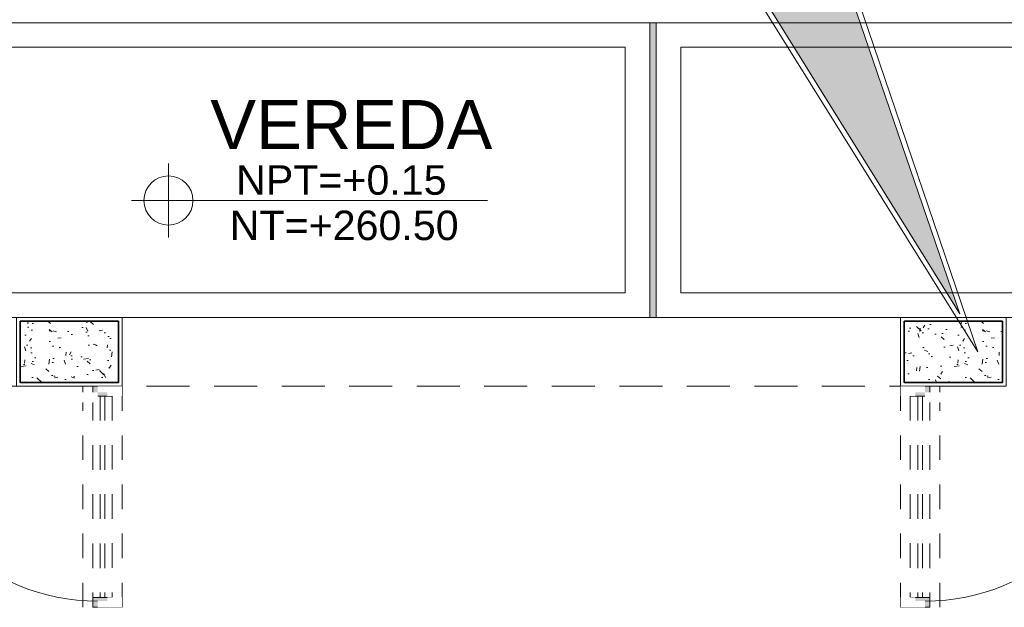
# Model space of a CAD drawing. Header units: millimetres. Extents: x -8931983 to 9630244, y 4 to 18563053.
# Tile 282 of 329: x 349149.1 to 349153.11, y 9282026.64 to 9282029.04. Entities that reach past the tile are written whole.
import ezdxf

# ---------------------------------------------------------------- set-up
doc = ezdxf.new("R2010")
doc.units = ezdxf.units.MM
doc.set_wipeout_variables(frame=1)
for name, pattern in [('01 nivel$0$HIDDEN2', [0.1875, 0.125, -0.0625]), ('DASHED2', [0.375, 0.25, -0.125]), ('HIDDEN', [9.524999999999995, 6.349999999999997, -3.174999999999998])]:
    doc.linetypes.add(name, pattern=pattern)
for name, color, linetype, lineweight in [('.', 7, 'Continuous', 0), ('0_PROYECCIONES 1', 1, 'DASHED2', 0), ('0_VANOS', 30, 'Continuous', 9), ('COLUMNAS', 3, 'Continuous', 35), ('G-ANNO-DIMS', 7, 'Continuous', 5), ('MURO', 133, 'Continuous', 15), ('Proyecciones 2', 251, 'HIDDEN', 5), ('TARRAJEO', 32, 'Continuous', 0), ('TEXTO AMBIENTES', 7, 'Continuous', 30), ('TRAZO', 2, 'Continuous', 5), ('vereda', 254, 'Continuous', 5)]:
    doc.layers.add(name, color=color, linetype=linetype, lineweight=lineweight)
doc.layers.add('0_COLUMNA ACHURADO', color=250, linetype='Continuous', lineweight=0, true_color=0x363636)
doc.layers.add('0_TEXTURA PISOS', color=252, linetype='Continuous', lineweight=0, true_color=0x8c8c8c)
doc.styles.add('Arial_1', font='arial.ttf', dxfattribs={"height": 0.15})

# ---------------------------------------------------------------- blocks, each defined once
blk = doc.blocks.new('dsfd')
at = {"layer": '.', "true_color": 0xffffff, "transparency": 33554687}
h = blk.add_hatch(color=7, dxfattribs=at)
h.dxf.hatch_style = 1
h.paths.add_polyline_path([(333301.0459723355, 9094259.161329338, 0.4142135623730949), (333300.8419723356, 9094259.365329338), (333299.478153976, 9094259.36532934), (333300.7642839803, 9094263.123035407), (333298.4322020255, 9094259.36532934), (333296.766371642, 9094259.365329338, 0.4142135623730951), (333296.5623716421, 9094259.161329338), (333296.5623716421, 9094258.427648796, 0.4142135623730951), (333296.766371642, 9094258.223648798), (333300.8419723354, 9094258.223648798, 0.4142135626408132), (333301.0459723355, 9094258.427648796)])
at = {"layer": 'TRAZO', "color": 242, "true_color": 0xcd2027}
for p, q in [((333298.3987322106, 9094259.41632934), (333296.7663716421, 9094259.41632934)), ((333300.8419723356, 9094259.41632934), (333299.5539163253, 9094259.41632934)), ((333296.5113716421, 9094259.161329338), (333296.5113716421, 9094258.427648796)), ((333301.0969723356, 9094258.427648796), (333301.0969723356, 9094259.161329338)), ((333296.7663716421, 9094258.223648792), (333300.8419723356, 9094258.223648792)), ((333296.7663716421, 9094258.172648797), (333300.8419723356, 9094258.172648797))]:
    blk.add_line(p, q, dxfattribs=at)
for points in [[(333299.5539163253, 9094259.41632934), (333300.9405419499, 9094263.493060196), (333298.3987322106, 9094259.41632934)], [(333300.8419723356, 9094259.36532934), (333299.478153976, 9094259.36532934), (333300.7642839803, 9094263.123035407), (333298.4322020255, 9094259.36532934), (333296.7663716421, 9094259.36532934)]]:
    blk.add_lwpolyline(points, dxfattribs=at)
for points in [[(333296.7663716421, 9094259.365329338, 0.4142135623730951), (333296.5623716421, 9094259.161329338), (333296.5623716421, 9094258.427648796, 0.4142135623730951), (333296.7663716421, 9094258.223648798)], [(333300.8419723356, 9094258.223648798, 0.4142135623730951), (333301.0459723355, 9094258.427648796), (333301.0459723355, 9094259.161329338, 0.4142135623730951), (333300.8419723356, 9094259.365329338)]]:
    blk.add_lwpolyline(points, format="xyb", dxfattribs=at)
for centre, start, end in [((333296.7663716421, 9094259.161329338), 90, 180), ((333300.8419723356, 9094259.161329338), 0, 90), ((333296.7663716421, 9094258.427648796), 180, 270), ((333300.8419723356, 9094258.427648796), 270, 0)]:
    blk.add_arc(centre, 0.255, start, end, dxfattribs=at)
blk = doc.blocks.new('columnas 2do bloque')
at = {"layer": '0_COLUMNA ACHURADO'}
h = blk.add_hatch(dxfattribs=at)
h.set_pattern_fill('AR-CONC', color=256, scale=0.00088, angle=90.00000000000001)
h.set_pattern_definition([(140, (-11261.68227244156, -3098.357211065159), (0.0140263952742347, 0.1603225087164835), [0.016764, -0.184404]), (85.00000000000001, (-11261.68227244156, -3098.357211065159), (-0.1681300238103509, -0.0310142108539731), [0.0134112, -0.1475237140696]), (190.4514447, (-11261.68110357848, -3098.343850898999), (-0.1541036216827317, 0.1293082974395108), [0.014247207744, -0.156719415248]), (136.1842, (-11261.72697644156, -3098.357211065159), (0.0369972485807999, 0.2385495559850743), [0.025146, -0.2766059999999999]), (186.63555761, (-11261.72389336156, -3098.337331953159), (-0.2177349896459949, 0.2089156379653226), [0.0213708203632, -0.2350793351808]), (81.18415117, (-11261.72697644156, -3098.357211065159), (-0.2177349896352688, 0.2089156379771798), [0.0201167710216, -0.2212845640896]), (111, (-11261.71580044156, -3098.334859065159), (0.0899933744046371, 0.1334206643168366), [0.016764, -0.184404]), (56.00000000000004, (-11261.71580044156, -3098.334859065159), (-0.1620854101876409, 0.0543857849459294), [0.0134112, -0.1475232]), (161.451445, (-11261.70830099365, -3098.32374067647), (-0.0720920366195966, 0.1878064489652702), [0.014247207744, -0.1567191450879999]), (127.5, (-11261.68227244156, -3098.357211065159), (-0.0744084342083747, 0.0027179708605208), [0, -0.14573504, 0, -0.1497584, 0, -0.148082]), (97.49999999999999, (-11261.68227244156, -3098.357211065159), (-0.0881589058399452, 0.0588013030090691), [0, -0.08538464, 0, -0.14238224, 0, -0.0564388]), (57.50000000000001, (-11261.68227244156, -3098.407056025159), (0.0050412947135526, 0.1193197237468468), [0, -0.05588, 0, -0.1743456, 0, -0.2313432]), (47.5, (-11261.68227244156, -3098.429408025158), (-0.0223753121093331, 0.1303536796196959), [0, -0.072644, 0, -0.11578336, 0, -0.1642872])])
h.paths.add_polyline_path([(-7.414999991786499, -0.0150000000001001), (-7.014999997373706, -0.0150000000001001), (-7.014999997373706, -0.2650000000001), (-7.414999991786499, -0.2650000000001)])
h = blk.add_hatch(dxfattribs=at)
h.set_pattern_fill('AR-CONC', color=256, scale=0.00088, angle=90.00000000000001)
h.set_pattern_definition([(140, (-11257.88227244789, -3098.357211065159), (0.0140263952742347, 0.1603225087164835), [0.016764, -0.184404]), (85.00000000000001, (-11257.88227244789, -3098.357211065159), (-0.1681300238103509, -0.0310142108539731), [0.0134112, -0.1475237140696]), (190.4514447, (-11257.88110358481, -3098.343850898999), (-0.1541036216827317, 0.1293082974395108), [0.014247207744, -0.156719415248]), (136.1842, (-11257.92697644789, -3098.357211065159), (0.0369972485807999, 0.2385495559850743), [0.025146, -0.2766059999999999]), (186.63555761, (-11257.9238933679, -3098.337331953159), (-0.2177349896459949, 0.2089156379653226), [0.0213708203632, -0.2350793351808]), (81.18415117, (-11257.92697644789, -3098.357211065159), (-0.2177349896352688, 0.2089156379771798), [0.0201167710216, -0.2212845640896]), (111, (-11257.91580044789, -3098.334859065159), (0.0899933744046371, 0.1334206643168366), [0.016764, -0.184404]), (56.00000000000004, (-11257.91580044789, -3098.334859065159), (-0.1620854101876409, 0.0543857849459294), [0.0134112, -0.1475232]), (161.451445, (-11257.90830099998, -3098.32374067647), (-0.0720920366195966, 0.1878064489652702), [0.014247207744, -0.1567191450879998]), (127.5, (-11257.88227244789, -3098.357211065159), (-0.0744084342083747, 0.0027179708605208), [0, -0.14573504, 0, -0.1497584, 0, -0.148082]), (97.49999999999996, (-11257.88227244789, -3098.357211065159), (-0.0881589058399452, 0.0588013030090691), [0, -0.08538464, 0, -0.14238224, 0, -0.0564388]), (57.50000000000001, (-11257.88227244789, -3098.407056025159), (0.0050412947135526, 0.1193197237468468), [0, -0.05588, 0, -0.1743456, 0, -0.2313432]), (47.5, (-11257.88227244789, -3098.429408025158), (-0.0223753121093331, 0.1303536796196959), [0, -0.072644, 0, -0.11578336, 0, -0.1642872])])
h.paths.add_polyline_path([(-3.8150000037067, -0.0150000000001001), (-3.414999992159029, -0.0150000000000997), (-3.414999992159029, -0.2650000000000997), (-3.8150000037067, -0.2650000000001)])
at = {"layer": 'COLUMNAS', "color": 6, "elevation": -7.823928e-10}
for points in [[(-7.414999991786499, -0.0150000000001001), (-7.014999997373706, -0.0150000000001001), (-7.014999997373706, -0.2650000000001), (-7.414999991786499, -0.2650000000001)], [(-3.8150000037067, -0.0150000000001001), (-3.414999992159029, -0.0150000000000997), (-3.414999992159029, -0.2650000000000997), (-3.8150000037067, -0.2650000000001)]]:
    blk.add_lwpolyline(points, close=True, dxfattribs=at)
at = {"layer": 'TARRAJEO', "elevation": -7.823928e-10}
for points in [[(-7.429999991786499, -1e-13), (-6.999999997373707, -1e-13), (-6.999999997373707, -0.2800000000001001), (-7.429999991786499, -0.2800000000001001)], [(-3.8300000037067, -1.001e-13), (-3.399999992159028, -9.97e-14), (-3.399999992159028, -0.2800000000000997), (-3.8300000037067, -0.2800000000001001)]]:
    blk.add_lwpolyline(points, close=True, dxfattribs=at)
blk = doc.blocks.new('*U1066')
at = {"linetype": 'Continuous', "true_color": 0xbebebe}
for points in [[(3032.131410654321, 1351.188780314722), (3032.131410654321, 1351.268780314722), (3032.171410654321, 1351.268780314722), (3032.171410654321, 1351.188780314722)], [(3032.991438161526, 1351.188780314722), (3032.991438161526, 1351.268780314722), (3033.031438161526, 1351.268780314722), (3033.031438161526, 1351.188780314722)]]:
    blk.add_hatch(color=9, dxfattribs=at).paths.add_polyline_path(points)
at = {"layer": '0_VANOS', "linetype": 'Continuous'}
for p, q in [((3032.131410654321, 1351.268780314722), (3032.171410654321, 1351.268780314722)), ((3032.131410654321, 1351.268780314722), (3032.131410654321, 1351.188780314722)), ((3032.171410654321, 1351.268780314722), (3032.171410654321, 1351.188780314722)), ((3032.991438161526, 1351.188780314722), (3032.991438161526, 1351.268780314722)), ((3032.991438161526, 1351.268780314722), (3033.031438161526, 1351.268780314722)), ((3033.031438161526, 1351.268780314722), (3033.031438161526, 1351.188780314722)), ((3032.171410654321, 1351.188780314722), (3032.131410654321, 1351.188780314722)), ((3033.031438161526, 1351.188780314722), (3032.991438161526, 1351.188780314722))]:
    blk.add_line(p, q, dxfattribs=at)
at = {"layer": '0_VANOS', "linetype": '01 nivel$0$HIDDEN2', "ltscale": 0.5}
for p, q in [((3032.170780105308, 1351.268780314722), (3032.990807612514, 1351.268780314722)), ((3032.171410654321, 1351.238780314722), (3032.991438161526, 1351.238780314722)), ((3032.171410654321, 1351.218780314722), (3032.991438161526, 1351.218780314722)), ((3032.171410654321, 1351.188780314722), (3032.991438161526, 1351.188780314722))]:
    blk.add_line(p, q, dxfattribs=at)
at = {"layer": '0_VANOS', "linetype": '01 nivel$0$HIDDEN2'}
blk.add_line((3032.991438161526, 1351.268780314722), (3033.031438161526, 1351.268780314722), dxfattribs=at)
blk = doc.blocks.new('*U1569')
for points in [[(0, -0.04999999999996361), (0.040000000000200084, -0.04999999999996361), (0.040000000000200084, 0.010000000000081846), (0.025000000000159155, 0.010000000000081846), (0.025000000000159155, 0.050000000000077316), (0, 0.050000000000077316)], [(0.8999999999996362, -0.0500000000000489), (0.8599999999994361, -0.0500000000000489), (0.8599999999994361, 0.00999999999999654), (0.874999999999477, 0.00999999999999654), (0.874999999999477, 0.04999999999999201), (0.8999999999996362, 0.04999999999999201)]]:
    blk.add_wipeout(points)
blk.add_wipeout([(0.024999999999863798, 0.04999999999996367), (0.024999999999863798, 0.8999999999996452), (0.06499999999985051, 0.8999999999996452), (0.06499999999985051, 0.049999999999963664)])
blk.add_arc((0.0215447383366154, 0.0476485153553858), 0.8534585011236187, 0.1578639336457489, 87.08142791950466)
blk = doc.blocks.new('BLOQUE EDF 07 PG')
at = {"layer": '0_PROYECCIONES 1', "ltscale": 0.7, "elevation": -20.54863759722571}
blk.add_lwpolyline([(-0.6299999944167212, -0.2799999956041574), (-0.6299999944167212, 1.8626451e-09), (-10.19999999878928, 0), (-10.19999999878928, -0.2799999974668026)], close=True, dxfattribs=at)
at = {"layer": 'Proyecciones 2', "linetype": 'DASHED2', "ltscale": 0.3, "elevation": -20.54863759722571}
for points in [[(-6.999999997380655, -0.2799999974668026), (-6.999999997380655, -1.180000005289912), (-7.159972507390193, -1.180000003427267), (-7.159972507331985, -0.2799999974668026)], [(-3.829999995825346, -0.2799999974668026), (-3.829999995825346, -1.180000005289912), (-3.670027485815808, -1.180000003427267), (-3.670027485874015, -0.2799999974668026)]]:
    blk.add_lwpolyline(points, close=True, dxfattribs=at)
at = {"rotation": 270}
blk.add_blockref('*U1066', (-1358.308518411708, 3031.851438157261, -705.4664041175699), dxfattribs=at)
at = {"xscale": -1, "rotation": 90}
blk.add_blockref('*U1066', (1347.478518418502, 3031.851438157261, -705.4664041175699), dxfattribs=at)
at = {"layer": 'MURO'}
blk.add_blockref('columnas 2do bloque', (0, 0, 1.6302693e-09), dxfattribs=at)
at = {"layer": '0_VANOS', "xscale": -1, "rotation": 90}
blk.add_blockref('*U1569', (-7.049999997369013, -0.2799999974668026, -20.54863759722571), dxfattribs=at)
at = {"layer": '0_VANOS', "rotation": 270}
blk.add_blockref('*U1569', (-3.779999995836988, -0.2799999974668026, -20.54863759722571), dxfattribs=at)
blk = doc.blocks.new('JUNTA VEREDA')
at = {"layer": '.', "true_color": 0x939598}
h = blk.add_hatch(dxfattribs=at)
h.set_pattern_fill('ANGLE', color=252)
h.set_pattern_definition([(0, (0, 0), (0, 6.985), [5.08, -1.905]), (90, (0, 0), (-6.985, 4e-16), [5.08, -1.905])])
h.paths.add_polyline_path([(-0.01331989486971, 1.200000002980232), (0.0120801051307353, 1.200000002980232), (0.0120801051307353, 0), (-0.01331989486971, 0)])
h = blk.add_hatch(color=252, dxfattribs=at)
h.dxf.hatch_style = 1
h.paths.add_polyline_path([(0.0120801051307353, 1.200000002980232), (-0.01331989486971, 1.200000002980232), (-0.01331989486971, 0), (0.0120801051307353, 0)])
at = {"layer": '0_TEXTURA PISOS'}
h = blk.add_hatch(dxfattribs=at)
h.set_pattern_fill('ANGLE', color=256)
h.set_pattern_definition([(0, (-5477.766061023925, -1210.968031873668), (0, 6.985), [5.08, -1.905]), (90, (-5477.766061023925, -1210.968031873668), (-6.985, 4e-16), [5.08, -1.905])])
h.paths.add_polyline_path([(-0.01331989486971, 1.200000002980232), (0.0120801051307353, 1.200000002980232), (0.0120801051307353, 0), (-0.01331989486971, 0)])
at = {"layer": 'vereda'}
blk.add_lwpolyline([(-0.01331989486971, 1.200000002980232), (0.0120801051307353, 1.200000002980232), (0.0120801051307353, 0), (-0.01331989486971, 0)], close=True, dxfattribs=at)
blk = doc.blocks.new('Cotas de elevación - M_Cota de elevación - Destino rellenado-517392-Nivel 1')
at = {"layer": 'G-ANNO-DIMS'}
for p, q in [((0, -0.0015), (0, 0.0015)), ((-0.0015, 0), (0.013, 0))]:
    blk.add_line(p, q, dxfattribs=at)
blk.add_circle((0, 0), 0.001, dxfattribs=at)
blk = doc.blocks.new('VERDA EDF 07 PGG')
at = {"layer": 'vereda'}
blk.add_line((-6.050799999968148, -1.199999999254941, 8.3450686e-09), (-6.050799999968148, 1.8626451e-09, 8.3450686e-09), dxfattribs=at)
at = {"layer": 'vereda', "elevation": -20.54863760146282}
blk.add_lwpolyline([(-13.23003001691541, 7.4505806e-09), (-13.23003001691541, -37.53000001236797), (-3.0018039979e-05, -37.53000001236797), (-3.0018039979e-05, 7.4505806e-09)], close=True, dxfattribs=at)
at = {"layer": 'vereda'}
for points in [[(-9.050799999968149, -1.199971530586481), (-6.050799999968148, -1.200028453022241), (-6.050799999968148, 3.7252903e-09), (-9.050799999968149, 5.5879354e-09)], [(-6.025399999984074, -1.199999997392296), (-3.025399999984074, -1.199999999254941), (-3.025399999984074, 1.8626451e-09), (-6.025399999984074, 3.7252903e-09)], [(-8.950799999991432, -1.099999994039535), (-6.150800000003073, -1.09999999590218), (-6.150800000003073, -0.0999999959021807), (-8.950799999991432, -0.0999999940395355)], [(-5.925400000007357, -1.099999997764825), (-3.125399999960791, -1.099999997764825), (-3.125399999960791, -0.0999999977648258), (-5.925400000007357, -0.0999999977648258)]]:
    blk.add_lwpolyline(points, close=True, dxfattribs=at)
at = {"layer": 'TEXTO AMBIENTES', "xscale": 99.99999999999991, "yscale": 99.99999999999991, "zscale": 99.99999999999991}
blk.add_blockref('Cotas de elevación - M_Cota de elevación - Destino rellenado-517392-Nivel 1', (-8.011442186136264, -0.7236440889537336, 8.3450686e-09), dxfattribs=at)
at = {"layer": 'vereda', "rotation": 180}
blk.add_blockref('JUNTA VEREDA', (-6.038719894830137, 3.7252903e-09), dxfattribs=at)
at = {"layer": 'TEXTO AMBIENTES', "insert": (-8.441465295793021, -0.314574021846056, 8.3450686e-09), "char_height": 0.2, "width": 2.349898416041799, "attachment_point": 1, "style": 'Arial_1'}
blk.add_mtext('\\pxqc;VEREDA', dxfattribs=at)
at = {"layer": 'TEXTO AMBIENTES', "char_height": 0.12, "width": 0.9021418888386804, "attachment_point": 1, "line_spacing_factor": 0.9417779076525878, "style": 'Arial_1'}
for s, insert in [('NPT=+0.15', (-7.735722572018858, -0.5802478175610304, 8.3450686e-09)), ('NT=+260.50', (-7.761544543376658, -0.7648690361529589, 8.3450686e-09))]:
    blk.add_mtext(s, dxfattribs=dict(at, insert=insert))

msp = doc.modelspace()

# ---------------------------------------------------------------- block references
at = {"extrusion": (-1.000103e-10, -0.0256361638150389, 0.9996713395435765), "xscale": -0.418244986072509, "yscale": 0.41824498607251, "zscale": 0.41824498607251, "rotation": 180}
msp.add_blockref('dsfd', (209751.5162209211, 13082607.15831969, -237955.5822884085), dxfattribs=at)

# ---------------------------------------------------------------- next in the draw order: block references
at = {"lineweight": 5}
msp.add_blockref('BLOQUE EDF 07 PG', (349156.5146963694, 9282027.82441095, -3.2605385e-09), dxfattribs=at)

# ---------------------------------------------------------------- next in the draw order: block references
msp.add_blockref('VERDA EDF 07 PGG', (349157.7146963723, 9282029.024410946, -3.2605385e-09), dxfattribs=at)

doc.saveas('drawing.dxf')
